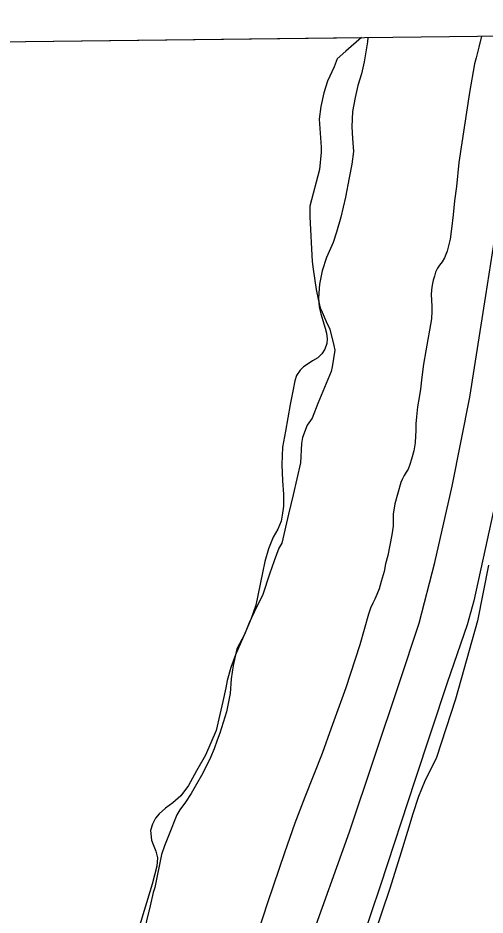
# Model space of a CAD drawing. Extents: x 3683613 to 3738215, y 469626 to 495384.
# Drawn here: x 3717140 to 3717649, y 492613 to 493591 of the extents above; entities that cross this region are included whole.
import ezdxf

# ---------------------------------------------------------------- set-up
doc = ezdxf.new("R2010")
doc.units = 0
for name, color, linetype in [('V-GRID-FRAM', 7, 'Continuous'), ('V-LEVE-TOET', 7, 'Continuous'), ('V-SITE-VEGE', 7, 'Continuous'), ('V-TOPO-SHOR', 7, 'Continuous'), ('V-WETL-SWMP', 7, 'Continuous')]:
    doc.layers.add(name, color=color, linetype=linetype)

msp = doc.modelspace()

# ---------------------------------------------------------------- linework, layer by layer
at = {"layer": 'V-GRID-FRAM'}
msp.add_lwpolyline([(3687651.68, 493221.84), (3719350.33, 493590.7), (3719569.83, 475409.35), (3687855.31, 475040.31), (3687651.68, 493221.84)], dxfattribs=at)
at = {"layer": 'V-LEVE-TOET'}
for points in [[(3717457.67, 492583.62), (3717500.77, 492704.31), (3717554.95, 492865.88), (3717576.71, 492931.39), (3717594.05, 492997.37), (3717612.77, 493080.57), (3717631.9, 493177.53), (3717649.48, 493288.25), (3717660.41, 493358.13), (3717679.55, 493454.6), (3717696.8, 493536.31), (3717704.06, 493571.54)], [(3717759.54, 493572.19), (3717742.49, 493495.17), (3717720.99, 493381.47), (3717691.86, 493225.46), (3717665.57, 493088.63), (3717636.3, 492955.72), (3717629.08, 492929.62), (3717607.29, 492866.57), (3717571.99, 492760.17), (3717534.76, 492645.9), (3717492.67, 492521.27)]]:
    msp.add_lwpolyline(points, dxfattribs=at)
at = {"layer": 'V-SITE-VEGE'}
for p, q in [((3713861.68, 493526.83), (3717513.93, 493569.33)), ((3717513.93, 493569.33), (3717496.91, 493554.46)), ((3717496.91, 493554.46), (3717487.47, 493545.98)), ((3717487.47, 493545.98), (3717484.35, 493537.53)), ((3717484.35, 493537.53), (3717477.06, 493521.67)), ((3717477.06, 493521.67), (3717472.92, 493509)), ((3717472.92, 493509), (3717469.83, 493494.22)), ((3717469.83, 493494.22), (3717467.8, 493480.5)), ((3717467.8, 493480.5), (3717470.08, 493449.94)), ((3717470.11, 493444.67), (3717468.1, 493425.69)), ((3717470.08, 493449.94), (3717470.11, 493444.67)), ((3717468.1, 493425.69), (3717457.78, 493385.57)), ((3717457.78, 493385.57), (3717457.85, 493373.97)), ((3717457.85, 493373.97), (3717460.23, 493325.49)), ((3717460.23, 493325.49), (3717461.33, 493317.06)), ((3717461.33, 493317.06), (3717464.61, 493294.94)), ((3717464.61, 493294.94), (3717466.78, 493284.41)), ((3717466.78, 493284.41), (3717468.94, 493274.93)), ((3717468.94, 493274.93), (3717470, 493272.83)), ((3717470, 493272.83), (3717475.35, 493260.21)), ((3717475.35, 493260.21), (3717479.61, 493251.8)), ((3717479.61, 493251.8), (3717483.93, 493233.9)), ((3717483.93, 493233.9), (3717485.01, 493228.63)), ((3717485.01, 493228.63), (3717481.95, 493210.69)), ((3717481.95, 493210.69), (3717480.92, 493205.42)), ((3717480.92, 493205.42), (3717466.35, 493170.55)), ((3717466.35, 493170.55), (3717460.12, 493154.7)), ((3717460.12, 493154.7), (3717454.88, 493147.29)), ((3717454.88, 493147.29), (3717449.69, 493133.55)), ((3717449.69, 493133.55), (3717448.67, 493127.22)), ((3717448.67, 493127.22), (3717447.73, 493106.13)), ((3717447.73, 493106.13), (3717439.49, 493071.3)), ((3717439.49, 493071.3), (3717434.34, 493050.19)), ((3717434.34, 493050.19), (3717427.13, 493018.52)), ((3717427.13, 493018.52), (3717424, 493013.23)), ((3717424, 493013.23), (3717418.81, 492999.49)), ((3717418.81, 492999.49), (3717413.62, 492984.71)), ((3717413.62, 492984.71), (3717406.36, 492962.53)), ((3717406.36, 492962.53), (3717396.98, 492943.5)), ((3717396.98, 492943.5), (3717391.77, 492931.87)), ((3717391.77, 492931.87), (3717386.57, 492919.19)), ((3717386.57, 492919.19), (3717378.22, 492903.33)), ((3717378.22, 492903.33), (3717374.1, 492885.39)), ((3717374.1, 492885.39), (3717372.08, 492870.62)), ((3717372.08, 492870.62), (3717371.11, 492854.8)), ((3717371.11, 492854.8), (3717367, 492834.74)), ((3717367, 492834.74), (3717359.75, 492811.51)), ((3717359.75, 492811.51), (3717356.63, 492804.11)), ((3717356.63, 492804.11), (3717353.52, 492794.61)), ((3717353.52, 492794.61), (3717349.36, 492785.1)), ((3717349.36, 492785.1), (3717341.02, 492768.18)), ((3717341.02, 492768.18), (3717332.66, 492753.38)), ((3717332.66, 492753.38), (3717328.49, 492745.97)), ((3717328.49, 492745.97), (3717322.21, 492736.45)), ((3717322.21, 492736.45), (3717315.94, 492727.98)), ((3717312.8, 492722.69), (3717304.48, 492701.56)), ((3717315.94, 492727.98), (3717312.8, 492722.69)), ((3717304.48, 492701.56), (3717299.28, 492688.88)), ((3717299.28, 492688.88), (3717296.18, 492679.38)), ((3717296.18, 492679.38), (3717288.99, 492643.49)), ((3717288.99, 492643.49), (3717286.92, 492638.21)), ((3717286.92, 492638.21), (3717283.83, 492623.43)), ((3717283.83, 492623.43), (3717275.59, 492589.65))]:
    msp.add_line(p, q, dxfattribs=at)
at = {"layer": 'V-TOPO-SHOR'}
for points in [[(3717521.08, 493569.41), (3717520.48, 493564.72), (3717516.87, 493542.91), (3717513.99, 493529.73), (3717510.13, 493516.95), (3717507.06, 493503.97), (3717504.2, 493488.84), (3717503.51, 493472.14), (3717504.17, 493459.38), (3717505.23, 493445.25), (3717503.54, 493431.5), (3717500.48, 493416.36), (3717496.66, 493395.52), (3717491.48, 493373.7), (3717486.86, 493357.37), (3717482.99, 493345.97), (3717476.01, 493329.83), (3717471.18, 493315.27), (3717468.12, 493300.72), (3717467.02, 493285.79), (3717468.06, 493275.58), (3717469.67, 493268.52), (3717471.87, 493261.27), (3717474.27, 493252.84), (3717475.88, 493247.15), (3717476.69, 493241.27), (3717476.13, 493235.96), (3717474.01, 493229.86), (3717470.89, 493224.74), (3717466.4, 493220.4), (3717460.72, 493217.22), (3717454.66, 493213.26), (3717450.75, 493210.69), (3717447.03, 493207.13), (3717443.34, 493201.22), (3717441.4, 493195.32), (3717438.73, 493182.35), (3717436.44, 493169.57), (3717431.3, 493140.48), (3717428.06, 493123.18), (3717427.37, 493104.33), (3717428.06, 493086.46), (3717428.93, 493072.13), (3717429, 493058.98), (3717428.06, 493051.12), (3717426.34, 493042.66), (3717422.85, 493033.81), (3717417.79, 493025.14), (3717412.56, 493012.54), (3717408.71, 492998.78), (3717406.03, 492986.2), (3717398.76, 492951.2), (3717393.93, 492936.45), (3717387.92, 492922.67), (3717381.91, 492908.69), (3717376.87, 492897.08), (3717371.64, 492883.31), (3717367.79, 492869.15), (3717366.07, 492860.89), (3717362.81, 492846.15), (3717359.55, 492831.79), (3717355.72, 492814.49), (3717344.08, 492787.72), (3717334.17, 492770.59), (3717325.42, 492754.43), (3717317.23, 492743.2), (3717308.63, 492735.69), (3717300.62, 492729.75), (3717293.58, 492723.82), (3717289.48, 492718.89), (3717286.38, 492712.4), (3717284.25, 492705.51), (3717285.1, 492695.11), (3717286.89, 492690.21), (3717289.88, 492683.16), (3717291.68, 492675.7)], [(3717644.83, 493570.85), (3717641.88, 493558.78), (3717638.81, 493547.17), (3717637.27, 493540.68), (3717631.75, 493509.43), (3717620.19, 493433.37), (3717617.39, 493407.24), (3717615.31, 493391.52), (3717614.02, 493376.2), (3717612.14, 493360.87), (3717610.63, 493349.87), (3717608.71, 493342.4), (3717607.17, 493336.49), (3717604.26, 493329.41), (3717601.73, 493325.08), (3717599.01, 493321.33), (3717596.86, 493317.98), (3717594.53, 493313.65), (3717593.38, 493309.52), (3717592.22, 493305.19), (3717590.88, 493299.49), (3717590.12, 493294.38), (3717589.95, 493289.08), (3717590.18, 493283.78), (3717590.61, 493276.12), (3717590.64, 493271.41), (3717590.29, 493262.96), (3717584, 493227.98), (3717581.73, 493213.63), (3717579.84, 493199.48), (3717578.34, 493186.32), (3717576.82, 493177.08), (3717575.11, 493167.25), (3717573.99, 493156.25), (3717573.25, 493148.59), (3717573.09, 493141.12), (3717572.93, 493135.43), (3717572.58, 493127.77), (3717570.86, 493119.31), (3717568.55, 493110.07), (3717566.62, 493104.17), (3717564.68, 493099.25), (3717562.54, 493095.9), (3717560.6, 493092.16), (3717558.27, 493088.02), (3717556.71, 493084.67), (3717550.36, 493061.27), (3717548.46, 493050.07), (3717548.53, 493037.11), (3717547.21, 493027.48), (3717544.91, 493016.28), (3717542.62, 493005.27), (3717540.31, 492996.03), (3717538.59, 492987.77), (3717535.51, 492976.95), (3717533.2, 492968.89), (3717530.87, 492962.59), (3717528.54, 492957.67), (3717526.41, 492953.14), (3717523.89, 492947.63), (3717521.76, 492941.14), (3717512.13, 492907.9), (3717497.07, 492860.89), (3717481.01, 492817.2), (3717471.34, 492789.46)], [(3717471.34, 492789.46), (3717452.17, 492741.84), (3717441.52, 492713.5), (3717430.11, 492681.43), (3717412.15, 492627.73), (3717395.14, 492576.58)], [(3717291.68, 492675.7), (3717291.14, 492666.67), (3717285.95, 492647.2), (3717271.1, 492598.22)]]:
    msp.add_lwpolyline(points, dxfattribs=at)
at = {"layer": 'V-WETL-SWMP'}
for p, q in [((3717652.4, 492994.77), (3717640.39, 492933.95)), ((3717640.39, 492933.95), (3717616.36, 492848.76)), ((3717616.36, 492848.76), (3717595.74, 492785.14)), ((3717595.74, 492785.14), (3717582.56, 492758.61)), ((3717582.56, 492758.61), (3717575.98, 492742.51)), ((3717575.98, 492742.51), (3717569.81, 492723.66)), ((3717569.81, 492723.66), (3717564.04, 492704.62)), ((3717564.04, 492704.62), (3717557.11, 492681.84)), ((3717557.11, 492681.84), (3717544.78, 492642.38)), ((3717544.78, 492642.38), (3717504.29, 492521.83))]:
    msp.add_line(p, q, dxfattribs=at)

doc.saveas('drawing.dxf')
